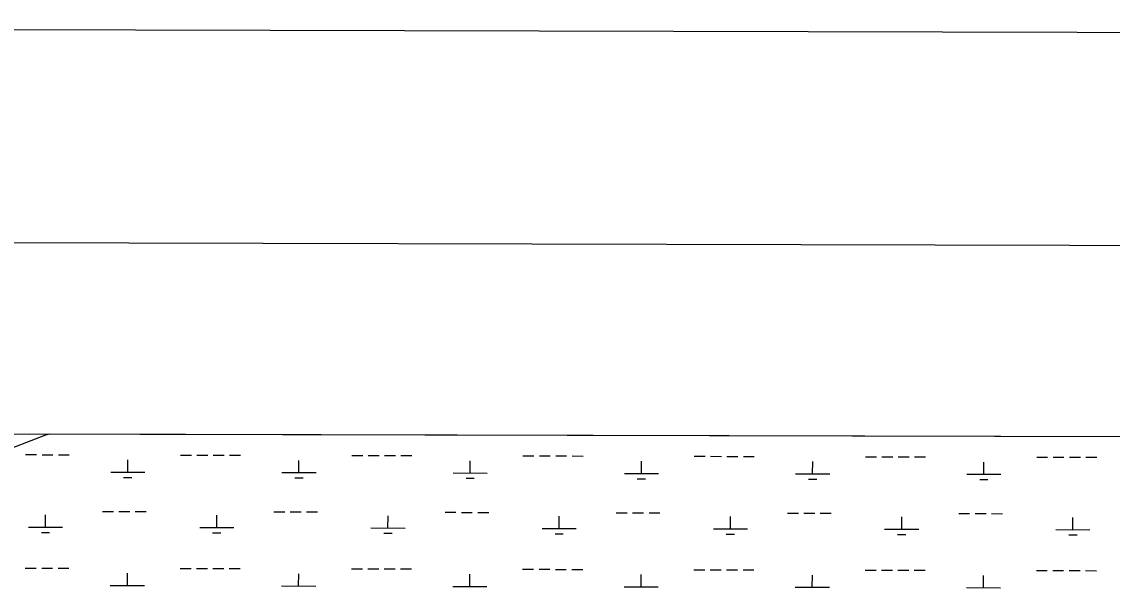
# Model space of a CAD drawing. Extents: x 3172297 to 3210190, y 958463 to 983887.
# Drawn here: x 3182464 to 3185660, y 981643 to 983303 of the extents above; entities that cross this region are included whole.
import ezdxf

# ---------------------------------------------------------------- set-up
doc = ezdxf.new("R2010")
doc.units = 0
for name, color, linetype in [('G-ANNO-NPLT', 7, 'Continuous'), ('V-ANNO-SYMB', 7, 'Continuous'), ('V-SITE-VEGE', 7, 'Continuous'), ('V-WETL-SWMP', 7, 'Continuous')]:
    doc.layers.add(name, color=color, linetype=linetype)

msp = doc.modelspace()

# ---------------------------------------------------------------- linework, layer by layer
at = {"layer": 'G-ANNO-NPLT'}
msp.add_lwpolyline([(3172880.1, 959136.8), (3209546.6, 959046.2), (3209606.4, 983212.7), (3172939.8, 983303.4)], close=True, dxfattribs=at)
at = {"layer": 'V-ANNO-SYMB'}
msp.add_lwpolyline([(3175631.7, 959755.1), (3208714.8, 959673.3), (3208771.5, 982589.8), (3175688.4, 982671.6), (3175631.7, 959755.1)], dxfattribs=at)
at = {"layer": 'V-SITE-VEGE'}
msp.add_line((3179852.6, 982101.5), (3187929.6, 982081.5), dxfattribs=at)
at = {"layer": 'V-WETL-SWMP'}
for p, q in [((3182383.2, 982033.8), (3182535, 982092.1)), ((3182535, 982092.1), (3182545.3, 982094.9)), ((3182545.3, 982094.9), (3187994.3, 982081.4)), ((3182475.4, 982034.3), (3182507.4, 982034.2)), ((3182523.4, 982034.1), (3182555.4, 982034.1)), ((3182571.4, 982034), (3182603.4, 982033.9)), ((3182774.6, 981982.8), (3182774.7, 982018.8)), ((3182929.3, 982033.1), (3182961.3, 982033.1)), ((3182977.3, 982033), (3183009.3, 982032.9)), ((3183025.3, 982032.9), (3183057.3, 982032.8)), ((3183073.3, 982032.8), (3183105.3, 982032.7)), ((3183276.4, 981981.6), (3183276.5, 982017.5)), ((3183431.2, 982031.9), (3183463.2, 982031.8)), ((3183479.2, 982031.8), (3183511.2, 982031.7)), ((3183527.1, 982031.7), (3183559.1, 982031.6)), ((3183575.1, 982031.5), (3183607.1, 982031.5)), ((3183778.3, 981980.3), (3183778.4, 982016.3)), ((3183933, 982030.6), (3183965, 982030.6)), ((3183981, 982030.5), (3184013, 982030.5)), ((3184029, 982030.4), (3184061, 982030.3)), ((3184077, 982030.3), (3184109, 982030.2)), ((3184280.2, 981979.1), (3184280.3, 982015.1)), ((3184434.9, 982029.4), (3184466.9, 982029.3)), ((3184482.9, 982029.3), (3184514.9, 982029.2)), ((3184530.9, 982029.2), (3184562.9, 982029.1)), ((3184578.9, 982029.1), (3184610.9, 982029)), ((3184782, 981977.8), (3184782.1, 982013.8)), ((3184936.7, 982028.2), (3184968.7, 982028.1)), ((3184984.7, 982028), (3185016.7, 982028)), ((3185032.7, 982027.9), (3185064.7, 982027.9)), ((3185080.7, 982027.8), (3185112.7, 982027.7)), ((3185283.9, 981976.6), (3185284, 982012.6)), ((3185438.6, 982026.9), (3185470.6, 982026.8)), ((3185486.6, 982026.8), (3185518.6, 982026.7)), ((3185534.6, 982026.7), (3185566.6, 982026.6)), ((3185582.6, 982026.6), (3185614.6, 982026.5)), ((3182724.6, 981982.9), (3182824.6, 981982.7)), ((3183226.4, 981981.7), (3183326.4, 981981.4)), ((3183728.3, 981980.4), (3183828.3, 981980.2)), ((3182762.5, 981967.4), (3182786.5, 981967.3)), ((3183264.4, 981966.2), (3183288.4, 981966.1)), ((3183766.2, 981964.9), (3183790.2, 981964.9)), ((3184230.2, 981979.2), (3184330.1, 981979)), ((3184268.1, 981963.7), (3184292.1, 981963.6)), ((3184732, 981978), (3184832, 981977.7)), ((3184770, 981962.4), (3184794, 981962.4)), ((3185233.9, 981976.7), (3185333.9, 981976.5)), ((3185271.8, 981961.2), (3185295.8, 981961.1)), ((3182533.6, 981821.6), (3182533.8, 981857.6)), ((3182700.8, 981867.6), (3182732.8, 981867.5)), ((3182748.8, 981867.5), (3182780.8, 981867.4)), ((3182796.8, 981867.4), (3182828.8, 981867.3)), ((3183035.5, 981820.4), (3183035.6, 981856.4)), ((3183202.7, 981866.4), (3183234.7, 981866.3)), ((3183250.7, 981866.3), (3183282.7, 981866.2)), ((3183298.7, 981866.1), (3183330.7, 981866.1)), ((3183537.4, 981819.1), (3183537.5, 981855.1)), ((3183704.6, 981865.1), (3183736.6, 981865.1)), ((3183752.5, 981865), (3183784.5, 981864.9)), ((3183800.5, 981864.9), (3183832.5, 981864.8)), ((3184039.2, 981817.9), (3184039.3, 981853.9)), ((3184206.4, 981863.9), (3184238.4, 981863.8)), ((3184254.4, 981863.8), (3184286.4, 981863.7)), ((3184302.4, 981863.7), (3184334.4, 981863.6)), ((3184541.1, 981816.7), (3184541.2, 981852.6)), ((3184708.3, 981862.7), (3184740.3, 981862.6)), ((3184756.3, 981862.5), (3184788.3, 981862.5)), ((3184804.3, 981862.4), (3184836.3, 981862.3)), ((3185210.1, 981861.4), (3185242.1, 981861.3)), ((3185258.1, 981861.3), (3185290.1, 981861.2)), ((3185306.1, 981861.2), (3185338.1, 981861.1)), ((3182483.7, 981821.7), (3182583.6, 981821.5)), ((3182985.5, 981820.5), (3183085.5, 981820.3)), ((3185043, 981815.4), (3185043.1, 981851.4)), ((3185544.8, 981814.2), (3185544.9, 981850.2)), ((3182521.6, 981806.2), (3182545.6, 981806.2)), ((3183023.5, 981805), (3183047.5, 981804.9)), ((3183487.4, 981819.3), (3183587.4, 981819)), ((3183525.3, 981803.8), (3183549.3, 981803.7)), ((3183989.2, 981818), (3184089.2, 981817.8)), ((3184027.2, 981802.5), (3184051.2, 981802.4)), ((3184491.1, 981816.8), (3184591.1, 981816.5)), ((3184529, 981801.3), (3184553, 981801.2)), ((3184993, 981815.5), (3185092.9, 981815.3)), ((3185030.9, 981800), (3185054.9, 981800)), ((3185494.8, 981814.3), (3185594.8, 981814.1)), ((3185532.8, 981798.8), (3185556.8, 981798.7)), ((3182474.5, 981701.8), (3182506.5, 981701.7)), ((3182522.5, 981701.6), (3182554.5, 981701.6)), ((3182570.5, 981701.5), (3182602.4, 981701.5)), ((3182928.3, 981700.6), (3182960.3, 981700.6)), ((3182976.3, 981700.5), (3183008.3, 981700.4)), ((3183024.3, 981700.4), (3183056.3, 981700.3)), ((3183072.3, 981700.3), (3183104.3, 981700.2)), ((3183430.2, 981699.4), (3183462.2, 981699.3)), ((3183478.2, 981699.3), (3183510.2, 981699.2)), ((3183526.2, 981699.2), (3183558.2, 981699.1)), ((3183574.2, 981699), (3183606.2, 981699)), ((3183932, 981698.2), (3183964, 981698.1)), ((3183980, 981698), (3184012, 981698)), ((3184028, 981697.9), (3184060, 981697.8)), ((3184076, 981697.8), (3184108, 981697.7)), ((3184433.9, 981696.9), (3184465.9, 981696.8)), ((3184481.9, 981696.8), (3184513.9, 981696.7)), ((3184529.9, 981696.7), (3184561.9, 981696.6)), ((3184577.9, 981696.6), (3184609.9, 981696.5)), ((3184935.8, 981695.7), (3184967.8, 981695.6)), ((3184983.8, 981695.6), (3185015.8, 981695.5)), ((3185031.8, 981695.4), (3185063.8, 981695.4)), ((3185079.8, 981695.3), (3185111.8, 981695.2)), ((3185437.6, 981694.4), (3185469.6, 981694.4)), ((3185485.6, 981694.3), (3185517.6, 981694.2)), ((3185533.6, 981694.2), (3185565.6, 981694.1)), ((3185581.6, 981694.1), (3185613.6, 981694)), ((3182773.6, 981650.3), (3182773.7, 981686.3)), ((3183275.5, 981649.1), (3183275.6, 981685.1)), ((3183777.3, 981647.8), (3183777.4, 981683.8)), ((3184279.2, 981646.6), (3184279.3, 981682.6)), ((3184781, 981645.4), (3184781.1, 981681.3)), ((3185282.9, 981644.1), (3185283, 981680.1)), ((3182723.6, 981650.4), (3182823.6, 981650.2)), ((3183225.5, 981649.2), (3183325.5, 981648.9)), ((3183727.3, 981648), (3183827.3, 981647.7)), ((3184229.2, 981646.7), (3184329.2, 981646.5)), ((3184731, 981645.5), (3184831, 981645.2)), ((3185232.9, 981644.2), (3185332.9, 981644))]:
    msp.add_line(p, q, dxfattribs=at)

doc.saveas('drawing.dxf')
